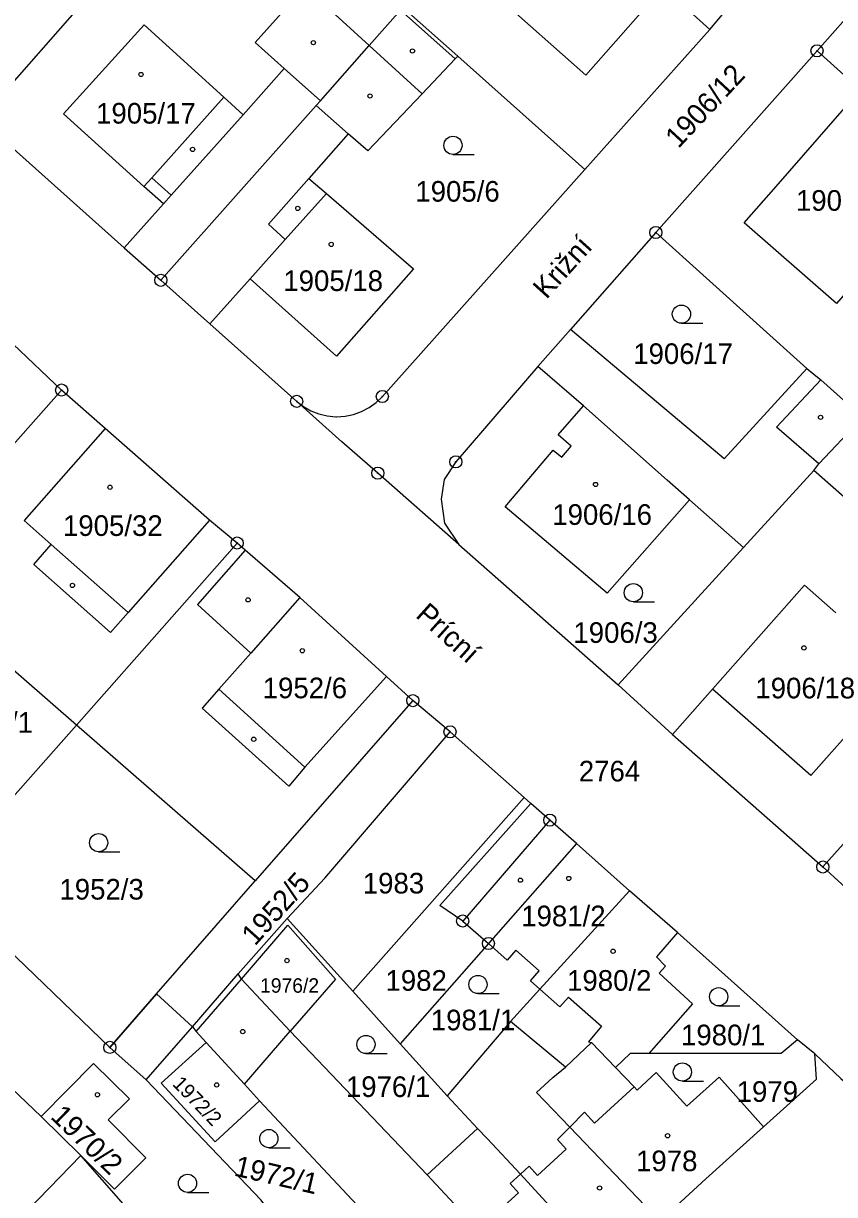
# Model space of a CAD drawing. Extents: x -644096 to -634268, y -1141430 to -1133463.
# Drawn here: x -638027.1 to -637960.2, y -1138992.8 to -1138896.4 of the extents above; entities that cross this region are included whole.
import ezdxf

# ---------------------------------------------------------------- set-up
doc = ezdxf.new("R2010")
doc.units = 0
for name, color, linetype in [('_CIVIL_CONSTRUCTION', 7, 'Continuous'), ('B_Hranice _3D', 7, 'Continuous'), ('M_Svah_Nasyp', 7, 'Continuous'), ('M_Svah_Zarez', 7, 'Continuous'), ('svrsek_osa_sjezdy', 7, 'Continuous'), ('svrsek_osa_terminal_VRT', 7, 'Continuous'), ('svrsek_osa_VRT', 7, 'Continuous'), ('svrsek_popisy_VRT', 7, 'Continuous'), ('terminal_VRT', 7, 'Continuous')]:
    doc.layers.add(name, color=color, linetype=linetype)

msp = doc.modelspace()

# ---------------------------------------------------------------- linework, layer by layer
at = {"layer": '_CIVIL_CONSTRUCTION'}
for centre, radius in [((-637961.69, -1138898.62), 0.5), ((-637961.69, -1138898.62), 0.0303), ((-637974.97, -1138913.59), 0.5), ((-637974.97, -1138913.59), 0.0303), ((-638015.76, -1138917.52), 0.5), ((-638015.76, -1138917.52), 0.0303), ((-638023.94, -1138926.56), 0.5), ((-638023.94, -1138926.56), 0.0303), ((-638004.57, -1138927.49), 0.5), ((-637997.51, -1138927.09), 0.5), ((-637997.51, -1138927.09), 0.0303), ((-638004.57, -1138927.49), 0.0303), ((-637991.46, -1138932.48), 0.5), ((-637997.88, -1138933.4), 0.5), ((-637991.46, -1138932.48), 0.0303), ((-637997.88, -1138933.4), 0.0303), ((-638009.48, -1138939.16), 0.5), ((-638009.48, -1138939.16), 0.0303), ((-637995, -1138952.14), 0.5), ((-637995, -1138952.14), 0.0303), ((-637991.93, -1138954.71), 0.5), ((-637991.93, -1138954.71), 0.0303), ((-637983.71, -1138961.98), 0.5), ((-637983.71, -1138961.98), 0.0303), ((-637961.21, -1138965.84), 0.5), ((-637961.21, -1138965.84), 0.0303), ((-637990.89, -1138970.29), 0.5), ((-637990.89, -1138970.29), 0.0303), ((-637988.77, -1138972.15), 0.5), ((-637988.77, -1138972.15), 0.0303), ((-638019.97, -1138980.7), 0.5), ((-638019.97, -1138980.7), 0.0303)]:
    msp.add_circle(centre, radius, dxfattribs=at)
at = {"layer": 'B_Hranice _3D'}
msp.add_lwpolyline([(-638013.15, -1138979), (-638016.11, -1138976.28), (-638019.97, -1138980.7), (-638016.96, -1138983.37)], close=True, dxfattribs=at)
at = {"layer": 'M_Svah_Nasyp'}
for p, q in [((-637998.59, -1138898.18), (-638003.89, -1138893.34)), ((-637996.02, -1138895.27), (-637991.51, -1138899.29)), ((-637994.24, -1138902.16), (-637998.59, -1138898.18)), ((-638005.59, -1138900.08), (-638002.61, -1138902.74)), ((-638010.58, -1138902.44), (-638016.52, -1138909.08)), ((-638014.92, -1138910.52), (-638008.99, -1138903.88)), ((-638002.96, -1138903.13), (-638000.32, -1138905.46)), ((-638017.16, -1138909.79), (-638016.52, -1138909.08)), ((-638016.52, -1138909.08), (-638014.92, -1138910.52)), ((-638003.56, -1138909.13), (-638006.9, -1138912.91)), ((-638015.55, -1138911.23), (-638014.92, -1138910.52)), ((-638002.12, -1138910.38), (-638005.51, -1138914.16)), ((-638006.9, -1138912.91), (-638005.51, -1138914.16)), ((-638005.51, -1138914.16), (-638008.4, -1138917.39)), ((-637965.04, -1138929.62), (-637961.37, -1138925.73)), ((-637974.04, -1138933.97), (-637980.93, -1138927.87)), ((-638020.35, -1138929.72), (-638027.02, -1138937.3)), ((-637961.54, -1138932.63), (-637965.04, -1138929.62)), ((-637954.4, -1138939.85), (-637961.96, -1138933.19)), ((-637972.21, -1138935.59), (-637974.04, -1138933.97)), ((-638024.79, -1138939.28), (-638027.02, -1138937.3)), ((-638011.76, -1138937.27), (-638018.47, -1138944.89)), ((-638026.24, -1138940.92), (-638024.79, -1138939.28)), ((-638024.79, -1138939.28), (-638018.47, -1138944.89)), ((-638008.81, -1138939.76), (-638012.74, -1138944.23)), ((-638019.92, -1138946.54), (-638026.24, -1138940.92)), ((-637970.29, -1138951.2), (-637962.71, -1138942.62)), ((-637962.71, -1138942.62), (-637960.15, -1138944.9)), ((-638012.74, -1138944.23), (-638008.36, -1138948.23)), ((-638004.3, -1138943.65), (-638008.36, -1138948.23)), ((-638018.47, -1138944.89), (-638019.92, -1138946.54)), ((-638008.36, -1138948.23), (-638010.98, -1138951.2)), ((-637997.18, -1138950.16), (-638003.91, -1138957.61)), ((-638010.98, -1138951.2), (-638012.35, -1138952.75)), ((-638010.98, -1138951.2), (-638003.91, -1138957.61)), ((-638005.23, -1138959.19), (-638012.35, -1138952.75)), ((-638003.91, -1138957.61), (-638005.23, -1138959.19)), ((-637985.28, -1138960.6), (-637992.77, -1138969.02)), ((-637981.52, -1138963.9), (-637988.77, -1138972.15)), ((-637990.89, -1138970.29), (-637992.77, -1138969.02)), ((-638012.86, -1138979.39), (-638009.12, -1138975.09)), ((-637984.52, -1138975.9), (-637982.88, -1138977.35)), ((-637982.88, -1138977.35), (-637982.18, -1138976.55)), ((-637982.18, -1138976.55), (-637979.45, -1138978.94)), ((-637979.45, -1138978.94), (-637980.51, -1138980.23)), ((-638008.87, -1138983.73), (-638005.12, -1138979.36)), ((-637980.51, -1138980.23), (-637980.27, -1138980.3)), ((-637976.75, -1138983.96), (-637980.02, -1138986.93)), ((-637982.07, -1138987.27), (-637980.85, -1138986.03)), ((-637980.85, -1138986.03), (-637980.02, -1138986.93)), ((-637982.07, -1138987.27), (-637983.07, -1138988.29)), ((-637982.36, -1138989.08), (-637983.07, -1138988.29)), ((-637984.73, -1138991.24), (-637982.36, -1138989.08)), ((-637986.13, -1138991.15), (-637985.41, -1138990.49)), ((-637985.41, -1138990.49), (-637984.73, -1138991.24)), ((-637986.98, -1138991.92), (-637986.13, -1138991.15)), ((-637988.65, -1138994.81), (-637986.3, -1138992.67)), ((-637986.3, -1138992.67), (-637986.98, -1138991.92))]:
    msp.add_line(p, q, dxfattribs=at)
at = {"layer": 'M_Svah_Zarez'}
for centre in [(-638003.197, -1138897.949), (-637995.027, -1138898.639), (-638017.397, -1138900.569), (-637998.527, -1138902.339), (-638013.147, -1138906.739), (-638004.477, -1138911.599), (-638001.727, -1138914.569), (-637961.397, -1138928.809), (-638019.957, -1138934.569), (-637979.937, -1138934.339), (-638023.047, -1138942.649), (-638008.577, -1138943.839), (-638004.107, -1138948.029), (-637962.767, -1138947.799), (-638008.107, -1138955.319), (-637982.147, -1138966.789), (-637986.127, -1138966.929), (-638005.367, -1138973.549), (-637978.497, -1138972.779), (-638009.017, -1138979.399), (-638011.167, -1138983.789), (-638020.987, -1138984.599), (-637974.007, -1138987.979), (-637979.607, -1138992.279)]:
    msp.add_circle(centre, 0.175, dxfattribs=at)
at = {"layer": 'svrsek_osa_sjezdy'}
for p, q in [((-637991.693, -1138907.16), (-637989.943, -1138907.16)), ((-637972.863, -1138921.06), (-637971.113, -1138921.06)), ((-637976.823, -1138944), (-637975.073, -1138944)), ((-638020.893, -1138964.59), (-638019.143, -1138964.59)), ((-637989.633, -1138976.27), (-637987.883, -1138976.27)), ((-637969.793, -1138977.28), (-637968.043, -1138977.28)), ((-637998.863, -1138981.21), (-637997.113, -1138981.21)), ((-637972.783, -1138983.48), (-637971.033, -1138983.48)), ((-638006.863, -1138988.96), (-638005.113, -1138988.96)), ((-638013.563, -1138992.65), (-638011.813, -1138992.65))]:
    msp.add_line(p, q, dxfattribs=at)
for centre in [(-637991.693, -1138906.41), (-637972.863, -1138920.31), (-637976.823, -1138943.25), (-638020.893, -1138963.84), (-637989.633, -1138975.52), (-637969.793, -1138976.53), (-637998.863, -1138980.46), (-637972.783, -1138982.73), (-638006.863, -1138988.21), (-638013.563, -1138991.9)]:
    msp.add_circle(centre, 0.75, dxfattribs=at)
at = {"layer": 'svrsek_osa_terminal_VRT'}
msp.add_arc((-642050.261, -1145189.597), 8802.25, 41.4131519, 75.3170489, dxfattribs=at)
at = {"layer": 'terminal_VRT'}
for p, q in [((-637943.07, -1138877.65), (-637961.69, -1138898.62)), ((-637970.52, -1138896.86), (-637964.44, -1138889.65)), ((-637995.82, -1138895.04), (-637991.3, -1138899.07)), ((-637980.83, -1138908.4), (-637970.52, -1138896.86)), ((-637980.83, -1138908.4), (-637991.3, -1138899.07)), ((-637961.69, -1138898.62), (-637974.97, -1138913.59)), ((-637958.1, -1138901.84), (-637961.69, -1138898.62)), ((-638030.64, -1138904.25), (-638018.78, -1138914.85)), ((-637997.51, -1138927.09), (-637980.83, -1138908.4)), ((-637974.97, -1138913.59), (-637982, -1138921.56)), ((-637974.97, -1138913.59), (-637962.53, -1138924.78)), ((-638018.78, -1138914.85), (-638015.76, -1138917.52)), ((-638015.76, -1138917.52), (-638011.73, -1138921.11)), ((-638011.73, -1138921.11), (-638004.57, -1138927.49)), ((-637982, -1138921.56), (-637984.7, -1138924.61)), ((-638023.94, -1138926.56), (-638027.94, -1138922.78)), ((-638037.22, -1138941.52), (-638023.94, -1138926.56)), ((-638022.72, -1138954.15), (-638009.48, -1138939.16)), ((-637991.21, -1138939.27), (-637978.07, -1138950.84)), ((-637978.07, -1138950.84), (-637967.75, -1138939.54)), ((-638022.72, -1138954.15), (-638037.22, -1138941.52)), ((-637961.21, -1138965.84), (-637941.24, -1138943.38)), ((-637978.07, -1138950.84), (-637973.59, -1138954.93)), ((-637995, -1138952.14), (-638007.98, -1138966.99)), ((-638034.14, -1138967.07), (-638022.72, -1138954.15)), ((-638007.98, -1138966.99), (-638022.72, -1138954.15)), ((-637985.82, -1138960.13), (-637991.93, -1138954.71)), ((-637973.59, -1138954.93), (-637961.21, -1138965.84)), ((-637985.82, -1138960.13), (-637999.95, -1138976.08)), ((-637961.21, -1138965.84), (-637957.43, -1138969.29)), ((-638034.14, -1138967.07), (-638019.97, -1138980.7)), ((-638016.11, -1138976.28), (-638007.98, -1138966.99)), ((-638045.12, -1138967.77), (-638025.64, -1138986.39)), ((-637977.13, -1138967.8), (-637984.52, -1138975.9)), ((-637973.18, -1138971.23), (-637977.13, -1138967.8)), ((-638009.38, -1138974.64), (-638005.36, -1138970.09)), ((-637999.95, -1138976.08), (-638005.36, -1138970.09)), ((-637963.29, -1138980.09), (-637973.18, -1138971.23)), ((-637988.77, -1138972.15), (-637996.05, -1138980.41)), ((-638013.15, -1138979), (-638009.38, -1138974.64)), ((-638009.12, -1138975.09), (-638009.38, -1138974.64)), ((-638005.12, -1138979.36), (-638009.12, -1138975.09)), ((-638019.97, -1138980.7), (-638016.11, -1138976.28)), ((-638016.11, -1138976.28), (-638013.15, -1138979)), ((-637996.05, -1138980.41), (-637999.95, -1138976.08)), ((-637984.52, -1138975.9), (-637986.96, -1138978.58)), ((-637986.96, -1138978.58), (-637992.17, -1138984.7)), ((-637982.43, -1138982.32), (-637986.96, -1138978.58)), ((-637993.81, -1138991.2), (-638005.12, -1138979.36)), ((-637961.88, -1138981.23), (-637963.29, -1138980.09)), ((-637992.17, -1138984.7), (-637996.05, -1138980.41)), ((-637989.66, -1138987.37), (-637992.17, -1138984.7)), ((-638007.63, -1138985.09), (-637998.11, -1138995.26)), ((-638025.64, -1138986.39), (-638022.37, -1138989.59)), ((-637989.66, -1138987.37), (-637993.81, -1138991.2)), ((-638022.37, -1138989.59), (-638035.04, -1139002.68))]:
    msp.add_line(p, q, dxfattribs=at)
for points in [[(-637970.52, -1138896.86), (-637974.36, -1138893.39), (-637980.74, -1138900.62), (-637988.18, -1138894.01), (-637981.81, -1138886.84), (-637981.61, -1138886.61), (-637983.11, -1138885.28), (-637981.77, -1138883.77), (-637985.68, -1138880.23), (-637989.89, -1138876.41), (-637989.95, -1138876.36)], [(-638010.82, -1138881.67), (-638011.08, -1138881.97), (-638013.77, -1138885.03), (-638019.23, -1138891.25), (-638020.87, -1138893.12), (-638030.64, -1138904.25)], [(-638018.78, -1138914.85), (-638015.55, -1138911.23), (-638017.16, -1138909.79), (-638023.78, -1138903.82), (-638017.13, -1138896.49), (-638010.58, -1138902.44), (-638008.99, -1138903.88), (-638005.59, -1138900.08), (-638007.98, -1138897.94), (-638003.89, -1138893.34), (-638001.37, -1138890.49), (-638001.17, -1138890.27)], [(-638015.76, -1138917.52), (-638002.96, -1138903.13), (-638002.61, -1138902.74), (-637998.59, -1138898.18), (-637996.02, -1138895.27), (-637995.82, -1138895.04)], [(-637991.3, -1138899.07), (-637991.51, -1138899.29), (-637994.24, -1138902.16), (-637998.72, -1138906.87), (-638000.32, -1138905.46), (-638003.56, -1138909.13), (-638002.12, -1138910.38), (-637994.93, -1138916.58), (-638001.28, -1138923.76), (-638008.4, -1138917.39), (-638011.73, -1138921.11)], [(-637944.38, -1138913.9), (-637946.5, -1138916.32), (-637949.36, -1138913.71), (-637954.15, -1138919.36), (-637956.5, -1138917.29), (-637957.49, -1138918.31), (-637958.4, -1138917.52), (-637960.08, -1138919.42), (-637967.69, -1138912.79), (-637965.05, -1138909.79), (-637958.1, -1138901.84)], [(-637962.53, -1138924.78), (-637969.35, -1138932.23), (-637971.3, -1138930.59), (-637982, -1138921.56)], [(-637984.7, -1138924.61), (-637991.46, -1138932.48), (-637992.42, -1138933.93), (-637992.65, -1138935.56), (-637992.38, -1138937.52), (-637991.21, -1138939.27)], [(-637967.75, -1138939.54), (-637972.21, -1138935.59), (-637978.97, -1138943.28), (-637987.39, -1138936.19), (-637983.44, -1138931.5), (-637982.73, -1138932.1), (-637981.96, -1138931.18), (-637983.02, -1138930.24), (-637980.93, -1138927.87), (-637984.7, -1138924.61)], [(-637962.53, -1138924.78), (-637961.37, -1138925.73), (-637957.93, -1138928.79)], [(-638009.48, -1138939.16), (-638011.76, -1138937.27), (-638020.35, -1138929.72), (-638023.94, -1138926.56)], [(-638004.57, -1138927.49), (-638004.01, -1138927.922), (-638003.394, -1138928.271), (-638002.736, -1138928.53), (-638002.047, -1138928.693), (-638001.343, -1138928.757), (-638001.28, -1138928.758), (-638000.573, -1138928.714), (-637999.881, -1138928.57), (-637999.215, -1138928.33), (-637998.59, -1138927.999), (-637998.017, -1138927.583), (-637997.51, -1138927.09)], [(-637991.21, -1138939.27), (-637997.88, -1138933.4), (-638000.84, -1138930.82), (-638004.57, -1138927.49)], [(-637967.75, -1138939.54), (-637961.96, -1138933.19), (-637961.54, -1138932.63), (-637958.22, -1138929.11), (-637957.93, -1138928.79)], [(-637950.46, -1138935.36), (-637950.74, -1138935.68), (-637954.4, -1138939.85), (-637956.63, -1138941.28), (-637951.29, -1138946.03), (-637955.68, -1138950.97), (-637962.2, -1138958.3), (-637970.29, -1138951.2), (-637973.59, -1138954.93)], [(-637995, -1138952.14), (-637997.18, -1138950.16), (-638004.3, -1138943.65), (-638008.81, -1138939.76), (-638009.48, -1138939.16)], [(-637991.93, -1138954.71), (-637992.08, -1138954.58), (-637995, -1138952.14)], [(-638005.36, -1138970.09), (-638002.25, -1138966.75), (-637991.93, -1138954.71)], [(-637983.71, -1138961.98), (-637985.28, -1138960.6), (-637985.82, -1138960.13)], [(-637983.71, -1138961.98), (-637990.89, -1138970.29), (-637988.77, -1138972.15)], [(-637977.13, -1138967.8), (-637981.52, -1138963.9), (-637983.71, -1138961.98)], [(-638009.12, -1138975.09), (-638005.29, -1138970.64), (-638001.38, -1138975.09), (-638005.12, -1138979.36)], [(-637973.18, -1138971.23), (-637974.92, -1138973.24), (-637974.17, -1138974), (-637974.7, -1138974.59), (-637971.96, -1138977.11), (-637975.54, -1138981.19)], [(-637984.52, -1138975.9), (-637985.3, -1138975.21), (-637984.58, -1138974.39), (-637986.51, -1138972.7), (-637987.22, -1138973.51), (-637988.77, -1138972.15)], [(-638013.15, -1138979), (-638012.86, -1138979.39), (-638012.03, -1138980.29)], [(-637963.29, -1138980.09), (-637964.64, -1138981.2), (-637975.54, -1138981.19)], [(-638005.91, -1138995.45), (-638007.5, -1138993.27), (-638016.96, -1138983.37), (-638019.97, -1138980.7)], [(-638007.63, -1138985.09), (-638011.28, -1138988.49), (-638015.73, -1138983.65), (-638012.03, -1138980.29)], [(-638012.03, -1138980.29), (-638008.87, -1138983.73), (-638007.63, -1138985.09)], [(-637978.29, -1138982.36), (-637980.27, -1138980.3), (-637982.43, -1138982.32)], [(-638025.64, -1138986.39), (-638021.31, -1138982.03), (-638018.36, -1138984.94), (-638020.1, -1138986.66), (-638017, -1138989.8), (-638019.59, -1138992.38), (-638022.37, -1138989.59)], [(-637975.54, -1138981.19), (-637977.09, -1138981.19), (-637978.29, -1138982.36)], [(-637966.09, -1138987.23), (-637961.74, -1138983.31), (-637961.88, -1138981.23)], [(-637961.88, -1138981.23), (-637959.74, -1138983.25), (-637950.74, -1138990.97)], [(-637974.65, -1138995), (-637982.07, -1138987.27), (-637984.81, -1138984.42), (-637983.46, -1138983.17), (-637982.43, -1138982.32)], [(-637966.09, -1138987.23), (-637969.75, -1138983.14), (-637972.41, -1138985.54), (-637974.94, -1138982.76), (-637976.5, -1138984.22), (-637976.75, -1138983.96), (-637978.29, -1138982.36)], [(-637978.94, -1138999), (-637986.13, -1138991.15), (-637988.85, -1138988.24), (-637989.66, -1138987.37)], [(-637974.65, -1138995), (-637970.85, -1138991.52), (-637966.09, -1138987.23)], [(-638010.25, -1139003.21), (-638013.18, -1139000.06), (-638022.37, -1138989.59)], [(-637983.23, -1139002.86), (-637990.49, -1138994.76), (-637993.81, -1138991.2)]]:
    msp.add_lwpolyline(points, dxfattribs=at)

# ---------------------------------------------------------------- texts
at = {"layer": 'svrsek_osa_VRT'}
for s, height, rotation, p in [('1906/12', 1.7, 47, (-637973.113, -1138906.725)), ('1952/5', 1.7, 48, (-638008.004, -1138972.404)), ('1972/2', 1.19, 314, (-638014.874, -1138983.766)), ('1970/2', 1.7, 316, (-638024.935, -1138986.485)), ('1972/1', 1.7, 347, (-638009.813, -1138991.244))]:
    msp.add_text(s, height=height, rotation=rotation, dxfattribs=at).set_placement(p)
for s, height, p in [('1905/17', 1.7, (-638021.1, -1138904.615)), ('1905/6', 1.7, (-637994.79, -1138911.045)), ('1906/14', 1.7, (-637963.426, -1138911.795)), ('1905/18', 1.7, (-638005.67, -1138918.405)), ('1906/17', 1.7, (-637976.836, -1138924.415)), ('1905/32', 1.7, (-638023.83, -1138938.575)), ('1906/16', 1.7, (-637983.506, -1138937.665)), ('1906/3', 1.7, (-637981.766, -1138947.385)), ('1952/6', 1.7, (-638007.37, -1138951.945)), ('1906/18', 1.7, (-637966.77, -1138951.955)), ('1905/1', 1.7, (-638033.25, -1138954.785)), ('2764', 1.7, (-637981.321, -1138958.795)), ('1983', 1.7, (-637999.121, -1138968.025)), ('1952/3', 1.7, (-638024.12, -1138968.525)), ('1981/2', 1.7, (-637986.066, -1138970.725)), ('1982', 1.7, (-637997.251, -1138976.035)), ('1980/2', 1.7, (-637982.286, -1138976.035)), ('1976/2', 1.19, (-638007.59, -1138976.197)), ('1981/1', 1.7, (-637993.516, -1138979.295)), ('1980/1', 1.7, (-637972.896, -1138980.525)), ('1976/1', 1.7, (-638000.516, -1138984.785)), ('1979', 1.7, (-637968.311, -1138985.185)), ('1978', 1.7, (-637976.601, -1138990.895))]:
    msp.add_text(s, height=height, dxfattribs=at).set_placement(p)
at = {"layer": 'svrsek_popisy_VRT'}
for s, rotation, p in [('Križní', 48, (-637983.989, -1138919.14)), ('Prícní', 318, (-637994.85, -1138945.21))]:
    msp.add_text(s, height=1.7, rotation=rotation, dxfattribs=at).set_placement(p)

doc.saveas('drawing.dxf')
